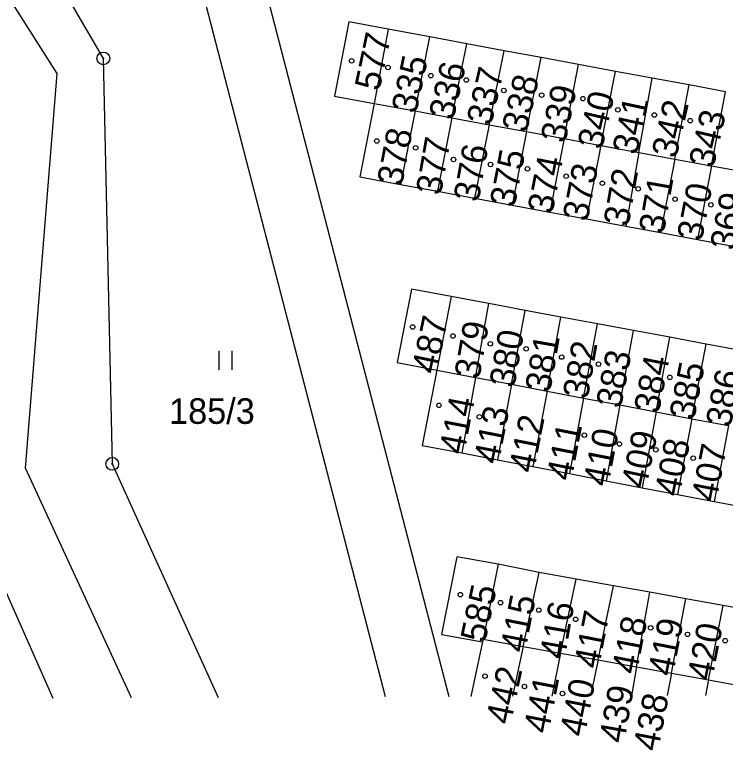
# Model space of a CAD drawing. Extents: x -555757 to -553364, y -1100723 to -1096439.
# Drawn here: x -553939.8 to -553884.2, y -1100723.5 to -1100666 of the extents above; entities that cross this region are included whole.
import ezdxf

# ---------------------------------------------------------------- set-up
doc = ezdxf.new("R2010")
doc.units = 0
for name, color, linetype in [('BUDOVY', 7, 'Continuous'), ('C$SLO$PARCELY', 7, 'Continuous'), ('HRANICE$PARCELY', 7, 'Continuous'), ('HRANICE_PARCEL', 7, 'Continuous'), ('SLOUPY', 7, 'Continuous'), ('VSTUP', 7, 'Continuous'), ('ZNA$KY$KULTUR', 7, 'Continuous')]:
    doc.layers.add(name, color=color, linetype=linetype)

# ---------------------------------------------------------------- blocks, each defined once
blk = doc.blocks.new('4$02')
at = {"layer": 'SLOUPY'}
blk.add_circle((0, 0), 0.175, dxfattribs=at)
blk = doc.blocks.new('3$06')
at = {"layer": 'SLOUPY'}
for p, q in [((-0.517, 0.235), (-0.517, 1.735)), ((0.517, 0.235), (0.517, 1.735))]:
    blk.add_line(p, q, dxfattribs=at)
blk = doc.blocks.new('1$05')
at = {"layer": 'SLOUPY'}
for radius in [0.5, 0.032]:
    blk.add_circle((0, 0), radius, dxfattribs=at)

msp = doc.modelspace()

# ---------------------------------------------------------------- linework, layer by layer
at = {"layer": 'HRANICE$PARCELY'}
for p, q in [((-553934.48, -1100608.73), (-553905.831, -1100719.27)), ((-553910.795, -1100719.292), (-553938.86, -1100610.94)), ((-553910.57, -1100667.1), (-553911.68, -1100672.9)), ((-553907.32, -1100667.7), (-553910.57, -1100667.1)), ((-553908.47, -1100673.49), (-553907.32, -1100667.7)), ((-553904.43, -1100668.24), (-553907.32, -1100667.7)), ((-553905.59, -1100674.03), (-553904.43, -1100668.24)), ((-553901.51, -1100668.78), (-553904.43, -1100668.24)), ((-553902.68, -1100674.57), (-553901.51, -1100668.78)), ((-553898.63, -1100669.31), (-553901.51, -1100668.78)), ((-553899.77, -1100675.1), (-553898.63, -1100669.31)), ((-553895.7, -1100669.85), (-553898.63, -1100669.31)), ((-553896.83, -1100675.65), (-553895.7, -1100669.85)), ((-553892.82, -1100670.39), (-553895.7, -1100669.85)), ((-553893.96, -1100676.18), (-553892.82, -1100670.39)), ((-553889.94, -1100670.92), (-553892.82, -1100670.39)), ((-553890.98, -1100676.73), (-553889.94, -1100670.92)), ((-553887.07, -1100671.45), (-553889.94, -1100670.92)), ((-553888.19, -1100677.25), (-553887.07, -1100671.45)), ((-553884.23, -1100671.98), (-553887.07, -1100671.45)), ((-553885.32, -1100677.78), (-553884.23, -1100671.98)), ((-553911.68, -1100672.9), (-553908.47, -1100673.49)), ((-553908.47, -1100673.49), (-553909.61, -1100679.23)), ((-553908.47, -1100673.49), (-553905.59, -1100674.03)), ((-553905.59, -1100674.03), (-553906.73, -1100679.76)), ((-553905.59, -1100674.03), (-553902.68, -1100674.57)), ((-553902.68, -1100674.57), (-553903.84, -1100680.3)), ((-553902.68, -1100674.57), (-553899.77, -1100675.1)), ((-553899.77, -1100675.1), (-553900.9, -1100680.85)), ((-553899.77, -1100675.1), (-553896.83, -1100675.65)), ((-553896.83, -1100675.65), (-553897.95, -1100681.39)), ((-553896.83, -1100675.65), (-553893.96, -1100676.18)), ((-553893.96, -1100676.18), (-553895.09, -1100681.92)), ((-553893.96, -1100676.18), (-553890.98, -1100676.73)), ((-553890.98, -1100676.73), (-553892.01, -1100682.5)), ((-553890.98, -1100676.73), (-553888.19, -1100677.25)), ((-553888.19, -1100677.25), (-553889.31, -1100683)), ((-553888.19, -1100677.25), (-553885.32, -1100677.78)), ((-553885.32, -1100677.78), (-553886.41, -1100683.54)), ((-553885.32, -1100677.78), (-553882.43, -1100678.31)), ((-553909.61, -1100679.23), (-553906.73, -1100679.76)), ((-553906.73, -1100679.76), (-553903.84, -1100680.3)), ((-553903.84, -1100680.3), (-553900.9, -1100680.85)), ((-553900.9, -1100680.85), (-553897.95, -1100681.39)), ((-553897.95, -1100681.39), (-553895.09, -1100681.92)), ((-553895.09, -1100681.92), (-553892.01, -1100682.5)), ((-553892.01, -1100682.5), (-553889.31, -1100683)), ((-553889.31, -1100683), (-553886.41, -1100683.54)), ((-553886.41, -1100683.54), (-553883.5, -1100684.08)), ((-553905.66, -1100688), (-553906.77, -1100693.75)), ((-553902.7, -1100688.55), (-553905.66, -1100688)), ((-553903.75, -1100694.33), (-553902.7, -1100688.55)), ((-553899.87, -1100689.08), (-553902.7, -1100688.55)), ((-553900.95, -1100694.86), (-553899.87, -1100689.08)), ((-553897.08, -1100689.6), (-553899.87, -1100689.08)), ((-553898.16, -1100695.39), (-553897.08, -1100689.6)), ((-553894.23, -1100690.13), (-553897.08, -1100689.6)), ((-553895.31, -1100695.93), (-553894.23, -1100690.13)), ((-553891.42, -1100690.65), (-553894.23, -1100690.13)), ((-553892.47, -1100696.47), (-553891.42, -1100690.65)), ((-553888.56, -1100691.18), (-553891.42, -1100690.65)), ((-553889.64, -1100697.01), (-553888.56, -1100691.18)), ((-553885.72, -1100691.71), (-553888.56, -1100691.18)), ((-553886.84, -1100697.55), (-553885.72, -1100691.71)), ((-553882.9, -1100692.23), (-553885.72, -1100691.71)), ((-553906.77, -1100693.75), (-553903.75, -1100694.33)), ((-553903.75, -1100694.33), (-553904.83, -1100700.22)), ((-553903.75, -1100694.33), (-553900.95, -1100694.86)), ((-553900.95, -1100694.86), (-553902.04, -1100700.76)), ((-553900.95, -1100694.86), (-553898.16, -1100695.39)), ((-553898.16, -1100695.39), (-553899.26, -1100701.29)), ((-553898.16, -1100695.39), (-553895.31, -1100695.93)), ((-553895.31, -1100695.93), (-553896.41, -1100701.84)), ((-553895.31, -1100695.93), (-553892.47, -1100696.47)), ((-553892.47, -1100696.47), (-553893.54, -1100702.4)), ((-553892.47, -1100696.47), (-553889.64, -1100697.01)), ((-553889.64, -1100697.01), (-553890.73, -1100702.94)), ((-553889.64, -1100697.01), (-553886.84, -1100697.55)), ((-553886.84, -1100697.55), (-553887.98, -1100703.47)), ((-553886.84, -1100697.55), (-553883.99, -1100698.09)), ((-553883.99, -1100698.09), (-553885.1, -1100704.02)), ((-553904.83, -1100700.22), (-553902.04, -1100700.76)), ((-553902.04, -1100700.76), (-553899.26, -1100701.29)), ((-553899.26, -1100701.29), (-553896.41, -1100701.84)), ((-553896.41, -1100701.84), (-553893.54, -1100702.4)), ((-553893.54, -1100702.4), (-553890.73, -1100702.94)), ((-553890.73, -1100702.94), (-553887.98, -1100703.47)), ((-553887.98, -1100703.47), (-553885.1, -1100704.02)), ((-553885.1, -1100704.02), (-553882.17, -1100704.58)), ((-553901.98, -1100708.93), (-553903.16, -1100714.79)), ((-553898.79, -1100709.56), (-553901.98, -1100708.93)), ((-553900.03, -1100715.35), (-553898.79, -1100709.56)), ((-553895.89, -1100710.08), (-553898.79, -1100709.56)), ((-553897.1, -1100715.88), (-553895.89, -1100710.08)), ((-553892.96, -1100710.61), (-553895.89, -1100710.08)), ((-553894.18, -1100716.41), (-553892.96, -1100710.61)), ((-553890.13, -1100711.12), (-553892.96, -1100710.61)), ((-553891.17, -1100716.95), (-553890.13, -1100711.12)), ((-553887.31, -1100711.64), (-553890.13, -1100711.12)), ((-553888.44, -1100717.44), (-553887.31, -1100711.64)), ((-553884.41, -1100712.16), (-553887.31, -1100711.64)), ((-553885.54, -1100717.97), (-553884.41, -1100712.16)), ((-553881.56, -1100712.68), (-553884.41, -1100712.16)), ((-553903.16, -1100714.79), (-553903.2, -1100715)), ((-553903.16, -1100714.79), (-553900.03, -1100715.35)), ((-553903.2, -1100715), (-553904.118, -1100719.262)), ((-553900.03, -1100715.35), (-553900.851, -1100719.248)), ((-553900.03, -1100715.35), (-553897.1, -1100715.88)), ((-553897.1, -1100715.88), (-553897.795, -1100719.234)), ((-553897.1, -1100715.88), (-553894.18, -1100716.41)), ((-553894.18, -1100716.41), (-553894.772, -1100719.22)), ((-553894.18, -1100716.41), (-553891.17, -1100716.95)), ((-553891.17, -1100716.95), (-553891.573, -1100719.206)), ((-553891.17, -1100716.95), (-553888.44, -1100717.44)), ((-553888.44, -1100717.44), (-553888.781, -1100719.194)), ((-553888.44, -1100717.44), (-553885.54, -1100717.97)), ((-553885.54, -1100717.97), (-553885.775, -1100719.18)), ((-553885.54, -1100717.97), (-553882.64, -1100718.49))]:
    msp.add_line(p, q, dxfattribs=at)
for points in [[(-553930.626, -1100719.38), (-553938.92, -1100701.42), (-553936.44, -1100670.56), (-553947.79, -1100652.7), (-553963.47, -1100638.03)], [(-553966.16, -1100643.67), (-553951.79, -1100654.98), (-553942.81, -1100672.63), (-553944.61, -1100701.71), (-553936.768, -1100719.408)], [(-553910.57, -1100667.1), (-553913.66, -1100666.53), (-553914.78, -1100672.33), (-553911.68, -1100672.9)], [(-553911.68, -1100672.9), (-553912.78, -1100678.64), (-553909.61, -1100679.23)], [(-553905.66, -1100688), (-553908.76, -1100687.43), (-553909.87, -1100693.15), (-553906.77, -1100693.75)], [(-553906.77, -1100693.75), (-553907.91, -1100699.63), (-553904.83, -1100700.22)], [(-553901.98, -1100708.93), (-553905.22, -1100708.35), (-553906.42, -1100714.41), (-553903.2, -1100715)]]:
    msp.add_lwpolyline(points, dxfattribs=at)
at = {"layer": 'HRANICE_PARCEL'}
for p, q in [((-553932.83, -1100669.38), (-553932.13, -1100701.08)), ((-553932.83, -1100669.38), (-553932.13, -1100701.08)), ((-553932.13, -1100701.08), (-553923.853, -1100719.35)), ((-553932.13, -1100701.08), (-553923.853, -1100719.35))]:
    msp.add_line(p, q, dxfattribs=at)
msp.add_lwpolyline([(-553962.24, -1100635.46), (-553943.88, -1100650.48), (-553932.83, -1100669.38)], dxfattribs=at)
msp.add_lwpolyline([(-553962.24, -1100635.46), (-553943.88, -1100650.48), (-553932.83, -1100669.38)], dxfattribs=at)

# ---------------------------------------------------------------- block references
at = {"layer": 'BUDOVY'}
for p in [(-553913.43, -1100669.57), (-553910.59, -1100670.09), (-553907.24, -1100670.73), (-553904.47, -1100671.07), (-553901.54, -1100671.89), (-553898.58, -1100672.25), (-553895.36, -1100672.53), (-553892.63, -1100673.4), (-553889.78, -1100673.8), (-553886.98, -1100674.25), (-553911.46, -1100675.84), (-553908.43, -1100676.37), (-553905.47, -1100677.28), (-553902.58, -1100677.67), (-553899.69, -1100678.01), (-553896.67, -1100678.59), (-553893.84, -1100679.14), (-553891.04, -1100679.58), (-553888.16, -1100680.38), (-553885.36, -1100680.83), (-553908.66, -1100690.38), (-553905.51, -1100691.08), (-553902.59, -1100691.69), (-553899.79, -1100692.09), (-553897.02, -1100692.73), (-553894.14, -1100693.28), (-553888.57, -1100694.31), (-553906.61, -1100696.5), (-553903.45, -1100697.4), (-553895.25, -1100698.83), (-553892.51, -1100699.52), (-553889.66, -1100699.98), (-553886.75, -1100700.63), (-553904.94, -1100711.3), (-553901.8, -1100711.93), (-553898.81, -1100712.51), (-553895.93, -1100713.23), (-553890.07, -1100713.9), (-553887.19, -1100714.41), (-553884.25, -1100714.9), (-553903.01, -1100717.67), (-553899.93, -1100718.48), (-553896.96, -1100719.03)]:
    msp.add_blockref('4$02', p, dxfattribs=at)
at = {"layer": 'VSTUP'}
for p in [(-553932.83, -1100669.38), (-553932.83, -1100669.38), (-553932.13, -1100701.08)]:
    msp.add_blockref('1$05', p, dxfattribs=at)
at = {"layer": 'ZNA$KY$KULTUR'}
msp.add_blockref('3$06', (-553923.27, -1100693.97), dxfattribs=at)

# ---------------------------------------------------------------- texts
at = {"layer": 'C$SLO$PARCELY'}
for s, rotation, p in [('577', 78, (-553911.264, -1100671.985)), ('335', 78, (-553908.386, -1100673.759)), ('336', 77, (-553905.484, -1100674.267)), ('337', 77, (-553902.532, -1100674.695)), ('338', 77, (-553899.771, -1100675.264)), ('339', 78, (-553896.743, -1100676.067)), ('340', 77, (-553893.874, -1100676.572)), ('341', 78, (-553891.133, -1100676.984)), ('342', 77, (-553888.076, -1100677.258)), ('343', 77, (-553885.174, -1100678.027)), ('378', 79, (-553909.509, -1100679.428)), ('377', 80, (-553906.462, -1100680.137)), ('376', 80, (-553903.519, -1100680.671)), ('375', 79, (-553900.704, -1100681.094)), ('374', 79, (-553897.751, -1100681.602)), ('373', 79, (-553895.009, -1100682.197)), ('372', 80, (-553891.809, -1100682.586)), ('371', 80, (-553889.05, -1100683.162)), ('370', 79, (-553886.078, -1100683.733)), ('369', 79, (-553883.495, -1100684.462)), ('487', 78, (-553906.813, -1100694.125)), ('379', 80, (-553903.459, -1100694.511)), ('380', 80, (-553900.726, -1100695.19)), ('381', 80, (-553897.932, -1100695.562)), ('382', 80, (-553894.99, -1100696.074)), ('383', 79, (-553892.399, -1100696.796)), ('384', 79, (-553889.441, -1100697.211)), ('385', 79, (-553886.674, -1100697.714)), ('386', 79, (-553883.831, -1100698.291)), ('414', 79, (-553904.649, -1100700.419)), ('413', 79, (-553901.946, -1100701.164)), ('412', 79, (-553899.198, -1100701.854)), ('411', 79, (-553896.263, -1100702.47)), ('410', 79, (-553893.395, -1100702.919)), ('409', 78, (-553890.437, -1100703.089)), ('408', 79, (-553887.821, -1100703.702)), ('407', 79, (-553884.949, -1100704.124)), ('585', 78, (-553903.002, -1100715.125)), ('415', 79, (-553899.881, -1100715.91)), ('416', 80, (-553896.791, -1100716.428)), ('417', 79, (-553894.124, -1100717.165)), ('418', 79, (-553891.166, -1100717.594)), ('419', 79, (-553888.339, -1100717.749)), ('420', 79, (-553885.274, -1100718.122)), ('442', 78, (-553901.01, -1100721.534)), ('441', 79, (-553898.052, -1100722.228)), ('440', 79, (-553895.234, -1100722.488)), ('439', 80, (-553892.144, -1100722.98)), ('438', 79, (-553889.493, -1100723.617))]:
    msp.add_text(s, height=2, rotation=rotation, dxfattribs=at).set_placement(p)
msp.add_text('185/3', height=2, dxfattribs=at).set_placement((-553927.69, -1100697.95))

doc.saveas('drawing.dxf')
